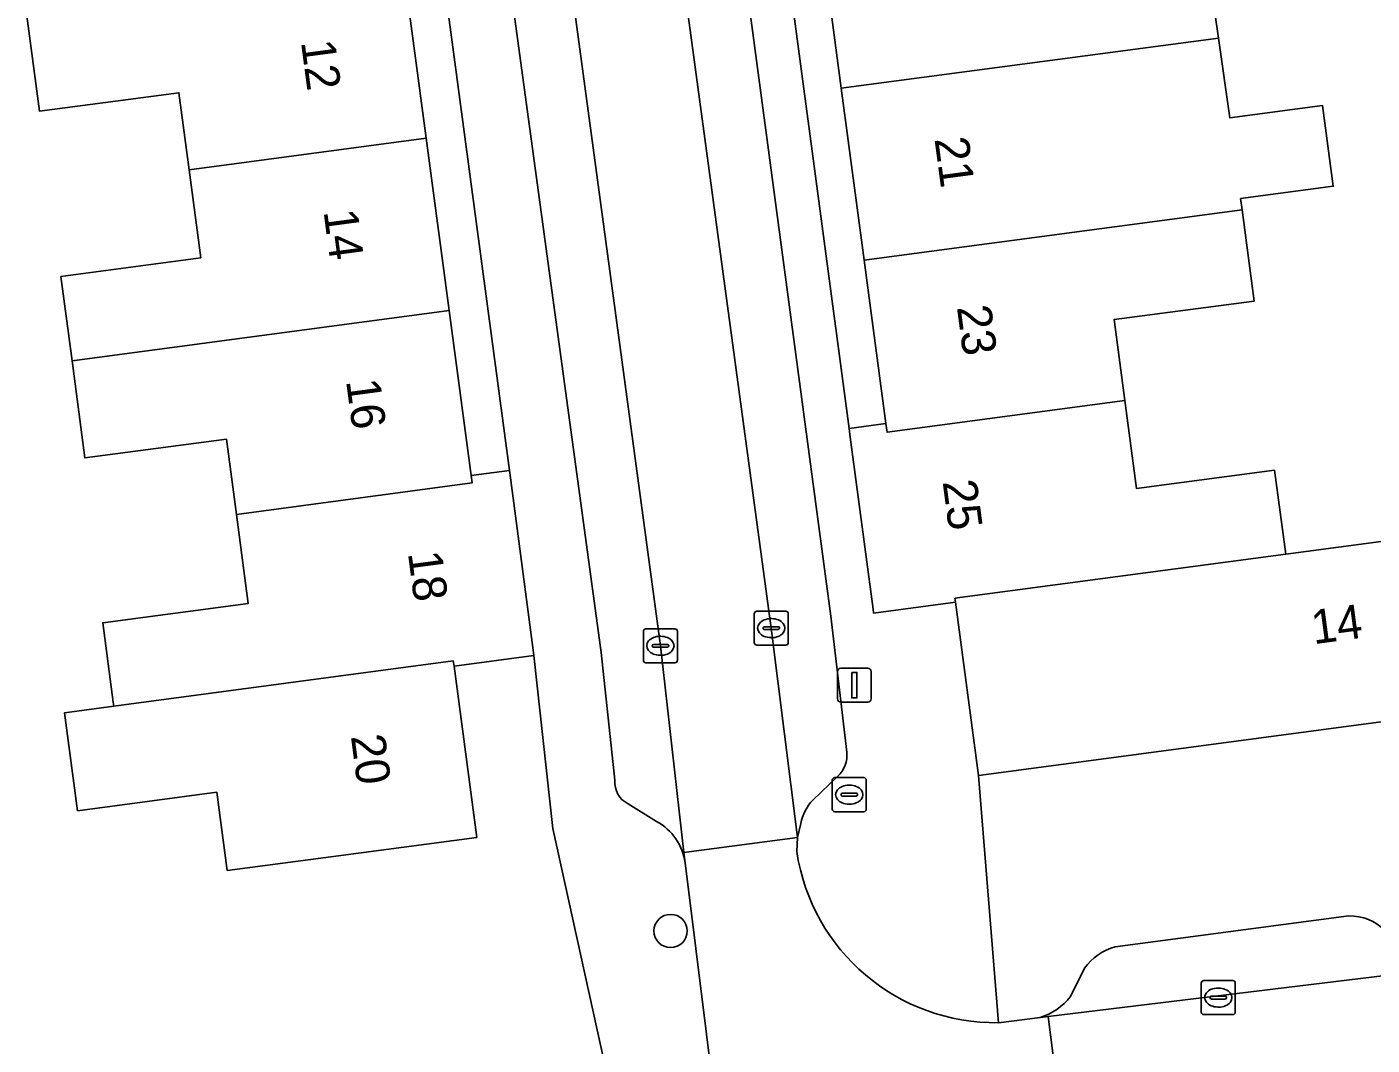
# Model space of a CAD drawing. Extents: x 163147 to 163550, y 380933 to 381639.
# Drawn here: x 163423.73 to 163463.29, y 381091.67 to 381121.6 of the extents above; entities that cross this region are included whole.
import ezdxf

# ---------------------------------------------------------------- set-up
doc = ezdxf.new("R2010")
doc.units = 0
for name, color, linetype in [('IMGEO_Boom', 7, 'Continuous'), ('IMGEO_Brandkraan', 7, 'Continuous'), ('IMGEO_Erf', 7, 'Continuous'), ('IMGEO_Kolk', 7, 'Continuous'), ('IMGEO_Lichtmast', 7, 'Continuous'), ('IMGEO_Pand', 7, 'Continuous'), ('IMGEO_Pand_nummerreeks', 7, 'Continuous'), ('IMGEO_Parkeervlak_open', 7, 'Continuous'), ('IMGEO_Rijbaan_lokaal_open', 7, 'Continuous'), ('IMGEO_Voetpad_open', 7, 'Continuous')]:
    doc.layers.add(name, color=color, linetype=linetype)

msp = doc.modelspace()

# ---------------------------------------------------------------- linework, layer by layer
at = {"layer": 'IMGEO_Boom'}
msp.add_circle((163442.662, 381095.021), 0.489, dxfattribs=at)
at = {"layer": 'IMGEO_Brandkraan'}
for p, q in [((163447.416, 381098.603), (163447.416, 381099.455)), ((163447.491, 381099.529), (163448.343, 381099.529)), ((163447.904, 381099.309), (163447.929, 381099.309)), ((163448.417, 381099.455), (163448.417, 381098.603)), ((163447.675, 381099.023), (163447.675, 381099.035)), ((163448.113, 381098.986), (163447.715, 381098.986)), ((163447.718, 381099.072), (163448.116, 381099.072)), ((163448.159, 381099.035), (163448.159, 381099.023)), ((163448.343, 381098.529), (163447.491, 381098.529)), ((163447.927, 381098.749), (163447.902, 381098.749))]:
    msp.add_line(p, q, dxfattribs=at)
for points in [[(163447.416, 381098.603), (163447.416, 381099.455)], [(163447.491, 381099.529), (163448.343, 381099.529)], [(163448.417, 381099.455), (163448.417, 381098.603)], [(163448.343, 381098.529), (163447.491, 381098.529)]]:
    msp.add_lwpolyline(points, dxfattribs=at)
for centre, radius, start, end in [((163447.493, 381099.453), 0.0765, 91.552, 178.448), ((163447.493, 381099.453), 0.0765, 91.552, 178.448), ((163448.341, 381099.453), 0.0765, 1.552, 88.448), ((163448.341, 381099.453), 0.0765, 1.552, 88.448), ((163447.715, 381099.032), 0.0403, 85.8775, 175.7526), ((163447.712, 381099.022), 0.0366, 178.938, 274.7102), ((163448.116, 381099.029), 0.043, 264.8664, 352.4533), ((163448.12, 381099.034), 0.0386, 1.7309, 96.639), ((163447.493, 381098.605), 0.0765, 181.552, 268.448), ((163447.493, 381098.605), 0.0765, 181.552, 268.448), ((163448.341, 381098.605), 0.0765, 271.552, 358.448), ((163448.341, 381098.605), 0.0765, 271.552, 358.448)]:
    msp.add_arc(centre, radius, start, end, dxfattribs=at)
for centre, major_axis, ratio, start_param, end_param in [((163447.903, 381099.029), (-0.387, 0.002), 0.722429, 4.712389, 7.853982), ((163447.928, 381099.029), (-0.39, 0.002), 0.717154, 1.570796, 4.712389)]:
    msp.add_ellipse(centre, major_axis=major_axis, ratio=ratio, start_param=start_param, end_param=end_param, dxfattribs=at)
at = {"layer": 'IMGEO_Erf'}
for points in [[(163446.335, 381129.915), (163445.662, 381134.974), (163445.027, 381139.741), (163445.018, 381139.81), (163444.992, 381140.001), (163443.904, 381139.851), (163447.91, 381109.796), (163448.995, 381109.94), (163448.355, 381114.744), (163447.682, 381119.8), (163447.009, 381124.858)], [(163433.927, 381138.448), (163432.818, 381138.301), (163433.45, 381133.547), (163434.125, 381128.475), (163434.799, 381123.405), (163435.473, 381118.335), (163436.148, 381113.265), (163436.793, 381108.412), (163437.919, 381108.562)]]:
    msp.add_lwpolyline(points, close=True, dxfattribs=at)
for points in [[(163458.428, 381123.722), (163458.776, 381121.276), (163459.11, 381118.928), (163461.838, 381119.291), (163462.153, 381116.919), (163459.426, 381116.556), (163459.47, 381116.223), (163459.827, 381113.544), (163455.707, 381112.996), (163456.024, 381110.617), (163456.369, 381108.03), (163460.426, 381108.57), (163460.755, 381106.1), (163465.255, 381106.699)], [(163424.837, 381101.437), (163426.285, 381101.63), (163426.269, 381101.746), (163425.958, 381104.083), (163430.238, 381104.652), (163429.89, 381107.271), (163429.596, 381109.484), (163425.437, 381108.931), (163425.057, 381111.788), (163424.728, 381114.263), (163428.843, 381114.81), (163428.498, 381117.406), (163428.198, 381119.666), (163424.103, 381119.122), (163423.729, 381121.932)], [(163440.974, 381089.977), (163439.201, 381098.033), (163438.642, 381103.121), (163436.291, 381102.809), (163436.961, 381097.771), (163432.005, 381097.112), (163429.622, 381096.795), (163429.315, 381099.099), (163425.22, 381098.555), (163424.837, 381101.437)]]:
    msp.add_lwpolyline(points, dxfattribs=at)
at = {"layer": 'IMGEO_Kolk'}
for p, q in [((163445.122, 381103.499), (163445.122, 381104.351)), ((163445.197, 381104.425), (163446.049, 381104.425)), ((163446.123, 381104.351), (163446.123, 381103.499)), ((163445.381, 381103.919), (163445.381, 381103.931)), ((163445.424, 381103.968), (163445.822, 381103.968)), ((163445.61, 381104.205), (163445.635, 381104.205)), ((163445.865, 381103.931), (163445.865, 381103.919)), ((163441.862, 381102.98), (163441.862, 381103.832)), ((163441.937, 381103.906), (163442.789, 381103.906)), ((163442.35, 381103.686), (163442.375, 381103.686)), ((163442.863, 381103.832), (163442.863, 381102.98)), ((163445.819, 381103.882), (163445.421, 381103.882)), ((163445.633, 381103.645), (163445.608, 381103.645)), ((163442.121, 381103.4), (163442.121, 381103.412)), ((163442.559, 381103.363), (163442.161, 381103.363)), ((163442.164, 381103.449), (163442.562, 381103.449)), ((163442.605, 381103.412), (163442.605, 381103.4)), ((163446.049, 381103.425), (163445.197, 381103.425)), ((163442.789, 381102.906), (163441.937, 381102.906)), ((163442.373, 381103.126), (163442.348, 381103.126)), ((163458.269, 381092.637), (163458.269, 381093.489)), ((163458.344, 381093.563), (163459.196, 381093.563)), ((163458.757, 381093.343), (163458.782, 381093.343)), ((163459.27, 381093.489), (163459.27, 381092.637)), ((163458.528, 381093.057), (163458.528, 381093.069)), ((163458.966, 381093.02), (163458.568, 381093.02)), ((163458.571, 381093.106), (163458.969, 381093.106)), ((163459.012, 381093.069), (163459.012, 381093.057)), ((163459.196, 381092.563), (163458.344, 381092.563)), ((163458.78, 381092.783), (163458.755, 381092.783))]:
    msp.add_line(p, q, dxfattribs=at)
for points in [[(163445.122, 381103.499), (163445.122, 381104.351)], [(163445.197, 381104.425), (163446.049, 381104.425)], [(163446.123, 381104.351), (163446.123, 381103.499)], [(163441.862, 381102.98), (163441.862, 381103.832)], [(163441.937, 381103.906), (163442.789, 381103.906)], [(163442.863, 381103.832), (163442.863, 381102.98)], [(163446.049, 381103.425), (163445.197, 381103.425)], [(163442.789, 381102.906), (163441.937, 381102.906)], [(163458.269, 381092.637), (163458.269, 381093.489)], [(163458.344, 381093.563), (163459.196, 381093.563)], [(163459.27, 381093.489), (163459.27, 381092.637)], [(163459.196, 381092.563), (163458.344, 381092.563)]]:
    msp.add_lwpolyline(points, dxfattribs=at)
for centre, radius, start, end in [((163445.199, 381104.349), 0.0765, 91.552, 178.448), ((163445.199, 381104.349), 0.0765, 91.552, 178.448), ((163446.047, 381104.349), 0.0765, 1.552, 88.448), ((163446.047, 381104.349), 0.0765, 1.552, 88.448), ((163445.421, 381103.928), 0.0403, 85.8775, 175.7526), ((163445.826, 381103.93), 0.0386, 1.7309, 96.639), ((163441.939, 381103.83), 0.0765, 91.552, 178.448), ((163441.939, 381103.83), 0.0765, 91.552, 178.448), ((163442.787, 381103.83), 0.0765, 1.552, 88.448), ((163442.787, 381103.83), 0.0765, 1.552, 88.448), ((163445.418, 381103.918), 0.0366, 178.938, 274.7102), ((163445.822, 381103.925), 0.043, 264.8664, 352.4533), ((163442.161, 381103.409), 0.0403, 85.8775, 175.7526), ((163442.158, 381103.399), 0.0366, 178.938, 274.7102), ((163442.562, 381103.406), 0.043, 264.8664, 352.4533), ((163442.566, 381103.411), 0.0386, 1.7309, 96.639), ((163445.199, 381103.501), 0.0765, 181.552, 268.448), ((163445.199, 381103.501), 0.0765, 181.552, 268.448), ((163446.047, 381103.501), 0.0765, 271.552, 358.448), ((163446.047, 381103.501), 0.0765, 271.552, 358.448), ((163441.939, 381102.982), 0.0765, 181.552, 268.448), ((163441.939, 381102.982), 0.0765, 181.552, 268.448), ((163442.787, 381102.982), 0.0765, 271.552, 358.448), ((163442.787, 381102.982), 0.0765, 271.552, 358.448), ((163458.346, 381093.487), 0.0765, 91.552, 178.448), ((163458.346, 381093.487), 0.0765, 91.552, 178.448), ((163459.194, 381093.487), 0.0765, 1.552, 88.448), ((163459.194, 381093.487), 0.0765, 1.552, 88.448), ((163458.568, 381093.066), 0.0403, 85.8775, 175.7526), ((163458.565, 381093.056), 0.0366, 178.938, 274.7102), ((163458.969, 381093.063), 0.043, 264.8664, 352.4533), ((163458.973, 381093.068), 0.0386, 1.7309, 96.639), ((163458.346, 381092.639), 0.0765, 181.552, 268.448), ((163458.346, 381092.639), 0.0765, 181.552, 268.448), ((163459.194, 381092.639), 0.0765, 271.552, 358.448), ((163459.194, 381092.639), 0.0765, 271.552, 358.448)]:
    msp.add_arc(centre, radius, start, end, dxfattribs=at)
for centre, major_axis, ratio, start_param, end_param in [((163445.609, 381103.925), (-0.387, 0.002), 0.722429, 4.712389, 7.853982), ((163445.634, 381103.925), (-0.39, 0.002), 0.717154, 1.570796, 4.712389), ((163442.349, 381103.406), (-0.387, 0.002), 0.722429, 4.712389, 7.853982), ((163442.374, 381103.406), (-0.39, 0.002), 0.717154, 1.570796, 4.712389), ((163458.756, 381093.063), (-0.387, 0.002), 0.722429, 4.712389, 7.853982), ((163458.781, 381093.063), (-0.39, 0.002), 0.717154, 1.570796, 4.712389)]:
    msp.add_ellipse(centre, major_axis=major_axis, ratio=ratio, start_param=start_param, end_param=end_param, dxfattribs=at)
at = {"layer": 'IMGEO_Lichtmast'}
for p, q in [((163447.67, 381102.748), (163448.46, 381102.748)), ((163448.46, 381102.748), (163447.67, 381102.748)), ((163447.57, 381101.848), (163447.57, 381102.648)), ((163447.57, 381102.648), (163447.57, 381101.848)), ((163448.56, 381102.648), (163448.56, 381101.848)), ((163448.56, 381101.848), (163448.56, 381102.648)), ((163448.46, 381101.748), (163447.67, 381101.748)), ((163447.67, 381101.748), (163448.46, 381101.748))]:
    msp.add_line(p, q, dxfattribs=at)
msp.add_lwpolyline([(163447.99, 381102.623), (163448.14, 381102.623), (163448.14, 381101.873), (163447.99, 381101.873), (163447.99, 381102.623)], dxfattribs=at)
for centre, start, end in [((163447.67, 381102.648), 90, 180), ((163447.67, 381102.648), 90, 180), ((163448.46, 381102.648), 0, 90), ((163448.46, 381102.648), 360, 90), ((163447.67, 381101.848), 180, 270), ((163447.67, 381101.848), 180, 270), ((163448.46, 381101.848), 270, 0), ((163448.46, 381101.848), 270, 0)]:
    msp.add_arc(centre, 0.1, start, end, dxfattribs=at)
at = {"layer": 'IMGEO_Pand'}
for points in [[(163458.776, 381121.276), (163458.428, 381123.722), (163458.08, 381126.332), (163447.009, 381124.858), (163447.682, 381119.8)], [(163428.498, 381117.406), (163435.473, 381118.335), (163434.799, 381123.405), (163423.729, 381121.932), (163424.103, 381119.122), (163428.198, 381119.666)], [(163458.776, 381121.276), (163447.682, 381119.8), (163448.355, 381114.744), (163459.47, 381116.223), (163459.426, 381116.556), (163462.153, 381116.919), (163461.838, 381119.291), (163459.11, 381118.928)], [(163428.498, 381117.406), (163428.843, 381114.81), (163424.728, 381114.263), (163425.057, 381111.788), (163436.148, 381113.265), (163435.473, 381118.335)], [(163455.707, 381112.996), (163459.827, 381113.544), (163459.47, 381116.223), (163448.355, 381114.744), (163448.995, 381109.94), (163449.029, 381109.686), (163456.024, 381110.617)], [(163436.148, 381113.265), (163425.057, 381111.788), (163425.437, 381108.931), (163429.596, 381109.484), (163429.89, 381107.271), (163436.822, 381108.194), (163436.793, 381108.412)], [(163460.426, 381108.57), (163456.369, 381108.03), (163456.024, 381110.617), (163449.029, 381109.686), (163448.995, 381109.94), (163447.91, 381109.796), (163447.944, 381109.542), (163448.617, 381104.484), (163448.633, 381104.366), (163451.038, 381104.686), (163451.022, 381104.804), (163460.755, 381106.1)], [(163437.948, 381108.344), (163437.919, 381108.562), (163436.793, 381108.412), (163436.822, 381108.194), (163429.89, 381107.271), (163430.238, 381104.652), (163425.958, 381104.083), (163426.269, 381101.746), (163426.285, 381101.63), (163436.271, 381102.96), (163436.291, 381102.809), (163438.642, 381103.121), (163438.622, 381103.273)], [(163472.882, 381107.595), (163470.116, 381107.225), (163465.271, 381106.578), (163465.255, 381106.699), (163460.755, 381106.1), (163451.022, 381104.804), (163451.038, 381104.686), (163451.716, 381099.596), (163473.559, 381102.505)], [(163436.291, 381102.809), (163436.271, 381102.96), (163426.285, 381101.63), (163424.837, 381101.437), (163425.22, 381098.555), (163429.315, 381099.099), (163429.622, 381096.795), (163432.005, 381097.112), (163436.961, 381097.771)]]:
    msp.add_lwpolyline(points, close=True, dxfattribs=at)
at = {"layer": 'IMGEO_Parkeervlak_open'}
for points in [[(163431.927, 381167.376), (163432.575, 381162.741), (163435.103, 381144.087), (163437.819, 381123.795), (163440.624, 381103.205), (163441.023, 381099.453)], [(163437.11, 381166.833), (163437.609, 381163.446), (163439.859, 381146.552), (163442.846, 381124.409), (163445.622, 381103.925), (163446.393, 381097.771), (163446.49, 381098.179)], [(163447.843, 381100.283), (163447.373, 381104.275), (163444.508, 381125.688), (163441.66, 381146.506), (163439.349, 381163.632), (163439.266, 381164.329)], [(163443.087, 381097.024), (163443.052, 381097.331), (163442.364, 381103.407), (163439.567, 381124.075), (163436.817, 381144.486)], [(163446.847, 381098.871), (163447.582, 381099.571)], [(163441.413, 381098.76), (163442.245, 381098.238)], [(163462.613, 381095.463), (163455.74, 381094.559)], [(163453.528, 381092.478), (163453.767, 381092.507), (163465.527, 381093.942)], [(163454.837, 381093.923), (163454.421, 381093.09)]]:
    msp.add_lwpolyline(points, dxfattribs=at)
for centre, radius, start, end in [((163446.997, 381100.189), 0.852, 313.4296, 6.3073), ((163441.721, 381099.389), 0.7, 174.7822, 243.9569), ((163447.829, 381097.926), 1.363, 136.1101, 169.3118), ((163441.503, 381096.824), 1.597, 7.1894, 62.299), ((163462.643, 381094.032), 1.432, 44.3794, 91.1946), ((163456.186, 381092.967), 1.653, 105.6459, 144.6696), ((163453.03, 381094.163), 1.757, 286.4786, 322.3695)]:
    msp.add_arc(centre, radius, start, end, dxfattribs=at)
at = {"layer": 'IMGEO_Rijbaan_lokaal_open'}
for points in [[(163439.859, 381146.552), (163437.609, 381163.446), (163437.11, 381166.833), (163437.048, 381167.531), (163433.722, 381167.087), (163434.274, 381163.073), (163436.817, 381144.486), (163439.567, 381124.075), (163442.364, 381103.407), (163443.052, 381097.331), (163446.393, 381097.771), (163445.622, 381103.925), (163442.846, 381124.409)], [(163500, 381094.955), (163507.201, 381095.911), (163506.797, 381099.412), (163506.154, 381099.43), (163500.533, 381098.659), (163500, 381098.587), (163470.232, 381094.562), (163465.682, 381093.963), (163465.527, 381093.942), (163453.767, 381092.507), (163454.236, 381088.812), (163463.604, 381090.087), (163468.211, 381090.689), (163470.891, 381091.039), (163488.993, 381093.493)]]:
    msp.add_lwpolyline(points, close=True, dxfattribs=at)
for points in [[(163446.371, 381097.362), (163446.393, 381097.771), (163443.052, 381097.331), (163443.087, 381097.024), (163444.032, 381089.471)], [(163449.459, 381088.154), (163453.789, 381088.751), (163454.236, 381088.812), (163453.767, 381092.507)], [(163453.767, 381092.507), (163453.528, 381092.478), (163452.309, 381092.324)]]:
    msp.add_lwpolyline(points, dxfattribs=at)
msp.add_arc((163452.219, 381098.237), 5.913, 188.5065, 270.8687, dxfattribs=at)
at = {"layer": 'IMGEO_Voetpad_open'}
for points in [[(163451.716, 381099.596), (163451.038, 381104.686), (163448.633, 381104.366), (163448.617, 381104.484), (163447.944, 381109.542), (163447.91, 381109.796), (163443.904, 381139.851), (163443.226, 381144.943), (163443.183, 381145.265), (163442.524, 381150.112), (163442.318, 381151.628), (163441.612, 381156.819), (163440.928, 381161.91), (163440.885, 381162.228), (163438.198, 381182.356), (163438.023, 381183.666)], [(163431.075, 381172.412), (163428.886, 381172.164), (163429.716, 381169.834), (163430.04, 381167.473), (163431.015, 381160.154), (163431.895, 381153.22), (163432.293, 381150.328), (163432.505, 381148.832), (163433.187, 381144.015), (163433.211, 381143.836), (163433.885, 381138.765), (163433.927, 381138.448), (163437.919, 381108.562), (163437.948, 381108.344), (163438.622, 381103.273), (163438.642, 381103.121), (163439.201, 381098.033), (163440.974, 381089.977)], [(163441.023, 381099.453), (163440.624, 381103.205), (163437.819, 381123.795), (163435.103, 381144.087), (163432.575, 381162.741), (163431.927, 381167.376)], [(163439.266, 381164.329), (163439.349, 381163.632), (163441.66, 381146.506), (163444.508, 381125.688), (163447.373, 381104.275), (163447.843, 381100.283)], [(163509.963, 381099.962), (163509.388, 381104.055), (163500, 381102.823), (163494.208, 381102.063), (163475.554, 381099.568), (163475.175, 381102.551), (163473.737, 381102.51), (163473.559, 381102.505), (163451.716, 381099.596), (163452.309, 381092.324), (163453.528, 381092.478)], [(163452.309, 381092.324), (163451.716, 381099.596)], [(163447.582, 381099.571), (163446.847, 381098.871)], [(163442.245, 381098.238), (163441.413, 381098.76)], [(163446.49, 381098.179), (163446.393, 381097.771), (163446.371, 381097.362)], [(163444.032, 381089.471), (163443.087, 381097.024)], [(163455.74, 381094.559), (163462.613, 381095.463)], [(163454.421, 381093.09), (163454.837, 381093.923)]]:
    msp.add_lwpolyline(points, dxfattribs=at)
for centre, radius, start, end in [((163446.997, 381100.189), 0.852, 313.4296, 6.3073), ((163441.721, 381099.389), 0.7, 174.7822, 243.9569), ((163447.829, 381097.926), 1.363, 136.1101, 169.3118), ((163441.503, 381096.824), 1.597, 7.1894, 62.299), ((163452.219, 381098.237), 5.913, 188.5065, 270.8687), ((163462.643, 381094.032), 1.432, 44.3794, 91.1946), ((163456.186, 381092.967), 1.653, 105.6459, 144.6696), ((163453.03, 381094.163), 1.757, 286.4786, 322.3695)]:
    msp.add_arc(centre, radius, start, end, dxfattribs=at)

# ---------------------------------------------------------------- texts
at = {"layer": 'IMGEO_Pand_nummerreeks'}
for s, rotation, p in [('12', 277.5754, (163431.788, 381121.165)), ('21', 277.5844, (163450.422, 381118.312)), ('14', 277.5754, (163432.452, 381116.181)), ('23', 277.5858, (163451.081, 381113.367)), ('16', 277.5743, (163433.114, 381111.199)), ('25', 277.5858, (163450.66, 381108.233)), ('18', 277.5686, (163434.933, 381106.136)), ('14', 7.586, (163461.576, 381103.451)), ('20', 277.5743, (163433.256, 381100.749))]:
    msp.add_text(s, height=1, rotation=rotation, dxfattribs=at).set_placement(p)

doc.saveas('drawing.dxf')
